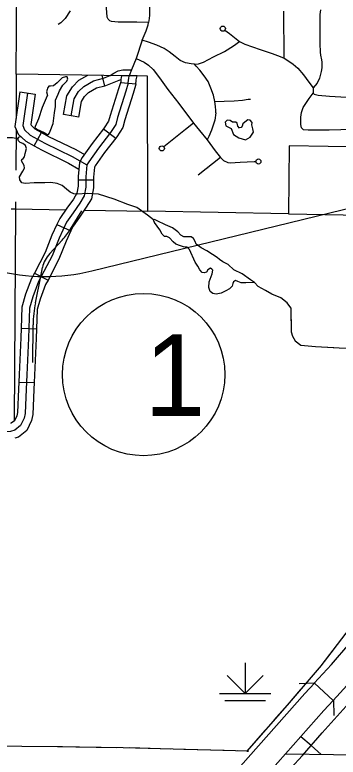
# Model space of a CAD drawing. Extents: x 813775 to 1157140, y 1757555 to 1979907.
# Drawn here: x 985663 to 991987, y 1822306 to 1836837 of the extents above; entities that cross this region are included whole.
import ezdxf

# ---------------------------------------------------------------- set-up
doc = ezdxf.new("R2010")
doc.units = 0
for name, color, linetype in [('1', 7, 'Continuous'), ('Level 15', 7, 'Continuous'), ('Level 31', 7, 'Continuous'), ('Level 32', 7, 'Continuous'), ('Level 33', 7, 'Continuous'), ('Level 34', 7, 'Continuous'), ('Level 35', 7, 'Continuous'), ('Level 37', 7, 'Continuous'), ('Level 4', 7, 'Continuous'), ('Level 40', 7, 'Continuous'), ('Level 43', 7, 'Continuous'), ('Level 44', 7, 'Continuous'), ('Level 5', 7, 'Continuous'), ('Level 6', 7, 'Continuous'), ('R_Draft', 7, 'Continuous')]:
    doc.layers.add(name, color=color, linetype=linetype)

msp = doc.modelspace()

# ---------------------------------------------------------------- linework, layer by layer
at = {"layer": '1'}
for p, q in [((987169, 1831824), (998004, 1834468)), ((986749, 1832640), (986974, 1833000)), ((986344, 1832164), (986587, 1832428)), ((986168, 1831716), (986203, 1831889)), ((986064, 1831202), (986168, 1831716)), ((986011, 1830030), (986019, 1830772))]:
    msp.add_line(p, q, dxfattribs=at)
for centre, radius, start, end in [((985534, 1833399), 1432, 317.3193, 327.9814), ((986765, 1831776), 573, 137.3193, 168.5678), ((986264, 1835535), 3820, 255.2158, 283.7123), ((988311, 1830748), 2292, 168.5678, 179.4066)]:
    msp.add_arc(centre, radius, start, end, dxfattribs=at)
at = {"layer": 'Level 15'}
for points in [[(991858, 1824123), (992218, 1824538)], [(991520, 1823755), (991858, 1824123)], [(991888, 1823416), (992231, 1823790)], [(991888, 1823416), (991522, 1823757), (991336, 1823555), (990432, 1822530), (989478, 1821450), (989132, 1821066), (988302, 1820121), (987790, 1819541), (987317, 1819004), (986760, 1818373)], [(987134, 1818042), (987692, 1818673), (988165, 1819210), (988678, 1819791), (989506, 1820734), (989851, 1821117), (990806, 1822199), (991708, 1823220), (991888, 1823416)]]:
    msp.add_lwpolyline(points, dxfattribs=at)
at = {"layer": 'Level 31'}
for p, q in [((988054, 1835641), (987748, 1835645)), ((987733, 1835511), (988032, 1835488))]:
    msp.add_line(p, q, dxfattribs=at)
for points in [[(987748, 1835645), (987740, 1835610), (987737, 1835569), (987733, 1835511)], [(987882, 1835499), (987887, 1835558), (987889, 1835589), (987900, 1835641)], [(988032, 1835488), (988036, 1835547), (988038, 1835568), (988054, 1835641)], [(987882, 1835499), (987831, 1835342), (987670, 1834825)], [(987670, 1834825), (987635, 1834692), (987533, 1834537), (987298, 1834230), (987107, 1833963), (987071, 1833901), (987054, 1833666), (987054, 1833466), (987018, 1833293), (986934, 1833151), (986805, 1832964), (986672, 1832777), (986527, 1832466)], [(986527, 1832466), (986390, 1832119), (986128, 1831617), (986017, 1831320), (985950, 1831093), (985928, 1830507), (985894, 1829791)], [(985894, 1829791), (985885, 1829507), (985863, 1829031), (985845, 1828942), (985774, 1828796), (985663, 1828707), (985575, 1828680), (985459, 1828676), (985064, 1828703), (984789, 1828716), (984674, 1828716), (984576, 1828689), (984529, 1828658), (984412, 1828512), (984257, 1828165), (984061, 1827761)], [(987413, 1817950), (987834, 1818428), (988344, 1819010), (988683, 1819381), (989212, 1819987), (989436, 1820241), (989812, 1820665), (990159, 1821057), (990487, 1821427), (990895, 1821898), (991064, 1822091), (991287, 1822337), (991676, 1822784), (992143, 1823306), (992311, 1823491), (992469, 1823677), (992717, 1823968), (993240, 1824529), (993531, 1824867), (994122, 1825544), (994477, 1825955)]]:
    msp.add_lwpolyline(points, dxfattribs=at)
at = {"layer": 'Level 32'}
for p, q in [((987422, 1835448), (987371, 1835651)), ((988032, 1835488), (988025, 1835453)), ((985762, 1835328), (986059, 1835285)), ((986913, 1834837), (986617, 1834888)), ((987398, 1834608), (987636, 1834425)), ((986041, 1834270), (986187, 1834533)), ((986904, 1833606), (987204, 1833606)), ((986486, 1832734), (986758, 1832607)), ((986045, 1831783), (986311, 1831644)), ((985785, 1830706), (986085, 1830694)), ((985740, 1829650), (986040, 1829640))]:
    msp.add_line(p, q, dxfattribs=at)
for points in [[(986617, 1834888), (986680, 1835250), (986790, 1835429), (986917, 1835556), (987087, 1835654)], [(986765, 1834863), (986823, 1835196), (986908, 1835335), (987009, 1835436), (987200, 1835547), (987395, 1835596), (987525, 1835648)], [(987422, 1835448), (987442, 1835453), (987737, 1835573)], [(986913, 1834837), (986966, 1835142), (987027, 1835242), (987101, 1835316), (987257, 1835406), (987422, 1835448)], [(987734, 1835529), (987688, 1835388), (987526, 1834867), (987496, 1834754), (987410, 1834623), (987398, 1834608)], [(988025, 1835453), (987974, 1835297), (987815, 1834784), (987774, 1834630), (987655, 1834450), (987636, 1834425)], [(985762, 1835328), (985663, 1834652), (985727, 1834499), (985876, 1834362), (986041, 1834270)], [(985911, 1835307), (985818, 1834671), (985853, 1834587), (985964, 1834485), (986252, 1834325), (986785, 1834067), (987071, 1833901)], [(986059, 1835285), (985972, 1834691), (985979, 1834675), (986052, 1834607), (986187, 1834533)], [(987398, 1834608), (987177, 1834319), (986980, 1834045), (986924, 1833946), (986904, 1833672), (986904, 1833606)], [(986187, 1834533), (986322, 1834458), (986855, 1834200), (987022, 1834103)], [(987636, 1834425), (987418, 1834141), (987233, 1833882), (987218, 1833856), (987204, 1833660), (987204, 1833606)], [(986041, 1834270), (986183, 1834192), (986715, 1833935), (986915, 1833819)], [(986904, 1833606), (986904, 1833481), (986876, 1833348), (986807, 1833232), (986682, 1833050), (986542, 1832853), (986486, 1832734)], [(987204, 1833606), (987204, 1833451), (987160, 1833238), (987060, 1833070), (986928, 1832878), (986802, 1832702), (986758, 1832607)], [(986486, 1832734), (986389, 1832525), (986253, 1832182), (986045, 1831783)], [(986758, 1832607), (986665, 1832406), (986526, 1832057), (986311, 1831644)], [(986045, 1831783), (985990, 1831678), (985874, 1831367), (985801, 1831117), (985785, 1830706)], [(986311, 1831644), (986265, 1831556), (986159, 1831272), (986099, 1831069), (986085, 1830694)], [(985785, 1830706), (985778, 1830513), (985744, 1829797), (985740, 1829650)], [(986085, 1830694), (986078, 1830500), (986044, 1829785), (986040, 1829640)], [(985740, 1829650), (985735, 1829512), (985714, 1829050), (985702, 1828991), (985654, 1828892), (985592, 1828842), (985576, 1828837)], [(986040, 1829640), (986035, 1829501), (986013, 1829013), (985989, 1828894), (985895, 1828700), (985735, 1828572), (985663, 1828550)]]:
    msp.add_lwpolyline(points, dxfattribs=at)
at = {"layer": 'Level 33'}
for points in [[(988296, 1840599), (988297, 1840465), (988294, 1840182), (988293, 1839914), (988299, 1839699), (988305, 1839395), (988305, 1839308), (988305, 1839298), (988306, 1839013), (988299, 1838509), (988299, 1838329), (988299, 1838286), (988303, 1838047), (988298, 1837726), (988297, 1837437), (988297, 1837265), (988297, 1837256), (988296, 1837022), (988296, 1836831), (988290, 1836766), (988280, 1836690)], [(988280, 1836690), (988049, 1836697), (987814, 1836697), (987686, 1836695), (987556, 1836706), (987518, 1836722), (987489, 1836753), (987467, 1836792), (987460, 1836890), (987440, 1837101), (987433, 1837242), (987599, 1837249), (988297, 1837256)], [(990920, 1836909), (990927, 1835995)], [(991641, 1836936), (991627, 1836844), (991627, 1836633), (991632, 1836279), (991636, 1836104), (991645, 1836051), (991663, 1835954), (991665, 1835909), (991667, 1835799), (991653, 1835731), (991620, 1835597), (991576, 1835502), (991497, 1835408)], [(988156, 1836340), (988233, 1836522), (988269, 1836641), (988280, 1836690)], [(989771, 1836537), (989859, 1836472), (989993, 1836367), (990055, 1836314), (990159, 1836262), (990459, 1836161), (990697, 1836078), (990856, 1836024), (990943, 1835986), (991109, 1835875), (991196, 1835793), (991306, 1835661), (991416, 1835518), (991497, 1835408)], [(988156, 1836340), (988037, 1835986), (987945, 1835762), (987900, 1835641)], [(989179, 1835870), (989110, 1835878), (989000, 1835901), (988899, 1835946), (988796, 1836020), (988680, 1836116), (988581, 1836181), (988438, 1836246), (988279, 1836300), (988156, 1836340)], [(989179, 1835870), (989257, 1835879), (989356, 1835912), (989551, 1836013), (989764, 1836119), (989943, 1836231), (990055, 1836314)], [(988037, 1835986), (988189, 1835908), (988278, 1835850), (988368, 1835767), (988491, 1835603), (988657, 1835374), (988870, 1835103), (989158, 1834716), (989273, 1834575), (989423, 1834391), (989580, 1834176), (989683, 1834044), (989746, 1833985), (989827, 1833947), (989876, 1833940), (990069, 1833954), (990346, 1833965), (990377, 1833966)], [(989594, 1834921), (989594, 1834962), (989589, 1835042), (989573, 1835139), (989546, 1835267), (989499, 1835403), (989441, 1835531), (989365, 1835641), (989280, 1835753), (989210, 1835834), (989179, 1835870)], [(991306, 1834588), (991270, 1834623), (991259, 1834691), (991259, 1834832), (991270, 1834924), (991304, 1835023), (991420, 1835200), (991501, 1835305)], [(991497, 1835408), (991496, 1835343), (991501, 1835305), (991521, 1835285), (991597, 1835265), (991815, 1835247), (992153, 1835229)], [(989573, 1835139), (989755, 1835145), (989952, 1835154), (990118, 1835170), (990230, 1835184), (990270, 1835188)], [(989594, 1834921), (989573, 1834775), (989512, 1834577), (989459, 1834454), (989423, 1834391)], [(989158, 1834716), (988999, 1834591), (988577, 1834254)], [(992267, 1834594), (991812, 1834581), (991400, 1834581), (991306, 1834588)], [(989683, 1834044), (989246, 1833699)], [(989452, 1833827), (989452, 1833827)]]:
    msp.add_lwpolyline(points, dxfattribs=at)
for centre in [(989731, 1836567), (988538, 1834223), (990427, 1833967)]:
    msp.add_circle(centre, 50, dxfattribs=at)
at = {"layer": 'Level 34'}
for points in [[(986744, 1836917), (986645, 1836768), (986564, 1836679), (986508, 1836647)], [(987525, 1835648), (987598, 1835697), (987683, 1835744), (987777, 1835764), (987945, 1835762)]]:
    msp.add_lwpolyline(points, dxfattribs=at)
at = {"layer": 'Level 35'}
for points in [[(986460, 1835169), (986509, 1835284), (986534, 1835352), (986604, 1835458), (986675, 1835534), (986697, 1835580), (986686, 1835621), (986656, 1835624), (986591, 1835607), (986487, 1835504), (986417, 1835450), (986357, 1835444), (986327, 1835439), (986303, 1835403), (986292, 1835376), (986284, 1835333), (986300, 1835257)], [(985723, 1834411), (985617, 1834427), (985503, 1834433), (985394, 1834433), (985242, 1834468), (985144, 1834514), (985044, 1834569), (984987, 1834637), (984954, 1834699), (984919, 1834757), (984872, 1834803), (984834, 1834846), (984815, 1834895), (984815, 1834944), (984840, 1835034), (984878, 1835108), (984927, 1835165), (985022, 1835178), (985120, 1835178), (985201, 1835206), (985253, 1835246)], [(986059, 1834649), (986069, 1834661), (986129, 1834811), (986202, 1835031), (986300, 1835257)], [(986333, 1834512), (986351, 1834563), (986409, 1834708), (986438, 1834920), (986455, 1835044), (986460, 1835169)], [(990057, 1834622), (990022, 1834660), (990011, 1834714), (989984, 1834736), (989919, 1834736), (989872, 1834769), (989815, 1834774), (989780, 1834736), (989788, 1834665), (989845, 1834641), (989894, 1834614), (989943, 1834494), (990041, 1834429), (990174, 1834390), (990269, 1834442), (990332, 1834543), (990316, 1834603), (990299, 1834684), (990305, 1834733), (990264, 1834774), (990221, 1834782), (990161, 1834736), (990123, 1834701), (990109, 1834660), (990093, 1834630), (990057, 1834624)], [(986059, 1834649), (986054, 1834630), (986091, 1834600), (986234, 1834531), (986309, 1834490), (986322, 1834494), (986333, 1834512)], [(985866, 1834121), (985892, 1834223), (985873, 1834278), (985821, 1834318), (985764, 1834337), (985734, 1834373), (985723, 1834411), (985740, 1834446), (985773, 1834457)], [(986204, 1834523), (986234, 1834531)], [(987086, 1833338), (986880, 1833329), (986817, 1833335), (986744, 1833367), (986670, 1833427), (986589, 1833498), (986488, 1833539), (986369, 1833558), (986246, 1833552), (986127, 1833550), (986042, 1833552), (985866, 1833536), (985800, 1833550), (985760, 1833607), (985754, 1833667), (985817, 1833775), (985849, 1833838), (985847, 1833887), (985817, 1833936), (985795, 1833979), (985798, 1834004), (985822, 1834023), (985849, 1834056), (985866, 1834121)], [(988378, 1832827), (988256, 1832917), (988049, 1833066), (987875, 1833126), (987608, 1833229), (987298, 1833327), (987086, 1833338)], [(988446, 1832803), (988397, 1832830), (988378, 1832827), (988367, 1832817), (988394, 1832770)], [(988850, 1832592), (988745, 1832670), (988609, 1832727), (988446, 1832803)], [(989076, 1832244), (989033, 1832289), (988995, 1832289), (988962, 1832297), (988900, 1832313), (988813, 1832346), (988759, 1832392), (988691, 1832471), (988636, 1832498), (988590, 1832501), (988546, 1832542), (988498, 1832626), (988394, 1832770)], [(990275, 1831649), (990112, 1831765), (989949, 1831849), (989837, 1831950), (989728, 1832004), (989669, 1832050), (989620, 1832089), (989530, 1832143), (989418, 1832219), (989307, 1832276), (989212, 1832350), (989187, 1832402), (989160, 1832459), (989111, 1832494), (989062, 1832489), (988970, 1832491), (988910, 1832527), (988850, 1832592)], [(990351, 1831597), (990182, 1831591), (990087, 1831593), (990022, 1831620), (989981, 1831634), (989943, 1831610), (989924, 1831577), (989916, 1831528), (989859, 1831476), (989788, 1831438), (989696, 1831389), (989598, 1831367), (989533, 1831381), (989481, 1831419), (989459, 1831503), (989467, 1831610), (989522, 1831770), (989533, 1831841), (989516, 1831860), (989489, 1831876), (989437, 1831849), (989413, 1831800), (989367, 1831784), (989326, 1831795), (989282, 1831846), (989239, 1831920), (989190, 1831993), (989076, 1832244)], [(991061, 1831104), (990990, 1831199), (990868, 1831300), (990688, 1831371), (990563, 1831439), (990422, 1831521), (990351, 1831597), (990275, 1831649)]]:
    msp.add_lwpolyline(points, dxfattribs=at)
at = {"layer": 'Level 37'}
for points in [[(991226, 1823749), (991526, 1823760)], [(991893, 1823421), (991904, 1823121)]]:
    msp.add_lwpolyline(points, dxfattribs=at)
at = {"layer": 'Level 4'}
for points in [[(985691, 1835673), (985686, 1834807)], [(985685, 1834601), (985680, 1833798)], [(985676, 1833175), (985675, 1833040), (985648, 1828887)]]:
    msp.add_lwpolyline(points, dxfattribs=at)
at = {"layer": 'Level 40'}
for q in [(991259, 1822707), (991657, 1822360)]:
    msp.add_line((991458, 1822533), q, dxfattribs=at)
msp.add_lwpolyline([(990895, 1821898), (991064, 1822091), (991287, 1822337), (991676, 1822784), (992143, 1823306), (992311, 1823491), (992469, 1823677), (992717, 1823968), (993240, 1824529), (993531, 1824867), (994122, 1825544), (994477, 1825955), (994475, 1825952), (994699, 1826207), (995000, 1826542), (995326, 1826918), (995528, 1827153), (995857, 1827512), (996101, 1827793), (997247, 1829074), (997405, 1829271), (997653, 1829544), (997905, 1829821), (998306, 1830277)], dxfattribs=at)
at = {"layer": 'Level 43'}
for points in [[(991061, 1831104), (991061, 1831053), (991068, 1830635)], [(991061, 1831104), (991061, 1831053), (991067, 1830708)], [(991068, 1830635), (991092, 1830548), (991147, 1830453), (991258, 1830374), (991544, 1830344), (992006, 1830322), (992561, 1830295), (993047, 1830282), (993401, 1830276), (993635, 1830276), (993760, 1830296)], [(991142, 1830461), (991147, 1830453), (991258, 1830374), (991544, 1830344), (991903, 1830327)], [(991907, 1824431), (991648, 1824095), (991654, 1824101), (991420, 1823828)], [(991248, 1823628), (990990, 1823327), (990729, 1823029)], [(990555, 1822831), (990199, 1822424), (990236, 1822422), (990221, 1822423), (990024, 1822428)], [(986593, 1822506), (986497, 1822507), (985801, 1822514)], [(987649, 1822491), (986857, 1822502)], [(988308, 1822475), (987913, 1822486)], [(988704, 1822464), (988308, 1822475)], [(989760, 1822436), (988968, 1822457)]]:
    msp.add_lwpolyline(points, dxfattribs=at)
at = {"layer": 'Level 44'}
for p, q in [((990168, 1824150), (990168, 1823550)), ((990168, 1823550), (989815, 1823904)), ((990168, 1823550), (990522, 1823904)), ((989668, 1823550), (990668, 1823550)), ((989768, 1823414), (990568, 1823414))]:
    msp.add_line(p, q, dxfattribs=at)
at = {"layer": 'Level 5'}
for points in [[(985591, 1833042), (985675, 1833040)], [(985675, 1833040), (986662, 1833022)], [(987023, 1833015), (988266, 1832992)], [(991018, 1832941), (996361, 1832842)], [(992459, 1825151), (991648, 1824095)], [(991654, 1824101), (990990, 1823327), (990199, 1822424)], [(990236, 1822422), (990221, 1822423), (987780, 1822490), (986497, 1822507), (985090, 1822521)]]:
    msp.add_lwpolyline(points, dxfattribs=at)
at = {"layer": 'Level 6'}
for points in [[(999574, 1832876), (996361, 1832842), (996372, 1834185), (991028, 1834271), (991018, 1832941), (988266, 1832992), (988256, 1835638), (985691, 1835673), (985706, 1838306), (980516, 1838389), (980512, 1837399), (980123, 1837405)], [(996124, 1822306), (991896, 1822349), (990952, 1822366)]]:
    msp.add_lwpolyline(points, dxfattribs=at)
at = {"layer": 'R_Draft'}
msp.add_circle((988181, 1829796), 1589, dxfattribs=at)

# ---------------------------------------------------------------- texts
msp.add_text('1', height=1600, dxfattribs=at).set_placement((988198, 1828986))

doc.saveas('drawing.dxf')
